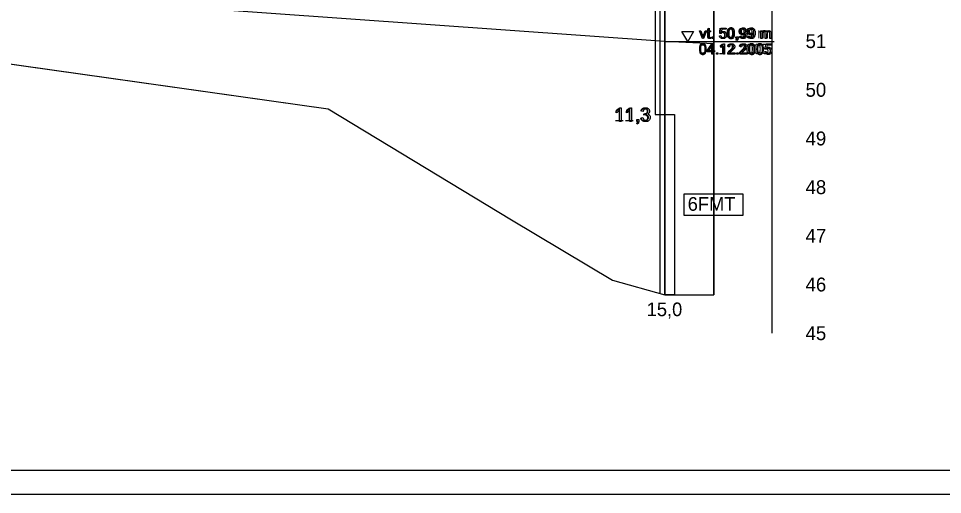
# Model space of a CAD drawing. Extents: x 532503 to 539665, y 6557663 to 6561526.
# Drawn here: x 538450.1 to 538829.3, y 6559459.7 to 6559655.3 of the extents above; entities that cross this region are included whole.
import ezdxf

# ---------------------------------------------------------------- set-up
doc = ezdxf.new("R2010")
doc.units = 0
for name, color, linetype in [('ABIJOONIS', 7, 'Continuous'), ('GEOLPUNKT', 7, 'Continuous'), ('Kaitsevöönd', 7, 'Continuous'), ('mõõtpost parem', 7, 'Continuous'), ('Plokid', 7, 'Continuous'), ('Proovid', 7, 'Continuous'), ('Täide', 7, 'Continuous'), ('Veetase', 7, 'Continuous'), ('VORMISTUS', 7, 'Continuous')]:
    doc.layers.add(name, color=color, linetype=linetype)

msp = doc.modelspace()

# ---------------------------------------------------------------- linework, layer by layer
at = {"layer": 'ABIJOONIS'}
msp.add_lwpolyline([(536964.69, 6560679.71), (539664.69, 6560679.71), (539664.69, 6559459.71), (536964.69, 6559459.71), (536964.69, 6560679.71)], dxfattribs=at)
at = {"layer": 'GEOLPUNKT'}
msp.add_line((538715.29, 6559841.8), (538715.29, 6559541.8), dxfattribs=at)
at = {"layer": 'Kaitsevöönd'}
msp.add_lwpolyline([(538032.86, 6559597), (538052.87, 6559597), (538068.59, 6559599.49), (538083.4, 6559605.12), (538128.18, 6559629.01), (538145.37, 6559636.19), (538169.83, 6559639.6), (538437.59, 6559637.85), (538577.16, 6559618.16), (538652.31, 6559572.51), (538693.85, 6559547.72), (538715.29, 6559541.8), (538735.35, 6559541.8)], dxfattribs=at)
at = {"layer": 'mõõtpost parem'}
msp.add_line((538759.35, 6559526), (538759.35, 6560006), dxfattribs=at)
at = {"layer": 'Plokid'}
msp.add_line((538713.29, 6559663.92), (538713.29, 6559542.36), dxfattribs=at)
at = {"layer": 'Proovid'}
for points in [[(538715.29, 6559741.8), (538711.29, 6559741.8), (538711.29, 6559615.8), (538715.29, 6559615.8)], [(538715.29, 6559615.8), (538719.29, 6559615.8), (538719.29, 6559541.8), (538715.29, 6559541.8)], [(538723.29, 6559583.3), (538747.29, 6559583.3), (538747.29, 6559574.3), (538723.29, 6559574.3)]]:
    msp.add_lwpolyline(points, close=True, dxfattribs=at)
for points in [[(538695.27, 6559616.56), (538695.27, 6559617.22)], [(538697.33, 6559613), (538696.65, 6559613), (538696.65, 6559617.39)], [(538696.89, 6559618.63), (538697.33, 6559618.63), (538697.33, 6559613)], [(538699.62, 6559616.56), (538699.62, 6559617.22)], [(538701.68, 6559613), (538701, 6559613), (538701, 6559617.39)], [(538701.24, 6559618.63), (538701.68, 6559618.63), (538701.68, 6559613)], [(538706.38, 6559617.05), (538705.69, 6559617.18)], [(538706.98, 6559615.66), (538707.06, 6559616.26)], [(538703.82, 6559613), (538703.82, 6559613.79), (538704.6, 6559613.79), (538704.6, 6559613)], [(538704.21, 6559613), (538703.82, 6559613)], [(538705.62, 6559614.49), (538706.31, 6559614.58)], [(538703.96, 6559611.9), (538703.77, 6559612.19)]]:
    msp.add_lwpolyline(points, dxfattribs=at)
for points in [[(538695.27, 6559617.22), (538695.85, 6559617.49), (538696.28, 6559617.88), (538696.71, 6559618.26), (538696.89, 6559618.63)], [(538696.65, 6559617.39), (538696.4, 6559617.15), (538696, 6559616.91), (538695.59, 6559616.67), (538695.27, 6559616.56)], [(538699.62, 6559617.22), (538700.2, 6559617.49), (538700.63, 6559617.88), (538701.06, 6559618.26), (538701.24, 6559618.63)], [(538701, 6559617.39), (538700.75, 6559617.15), (538700.35, 6559616.91), (538699.94, 6559616.67), (538699.62, 6559616.56)], [(538705.69, 6559617.18), (538705.82, 6559617.87), (538706.27, 6559618.25), (538706.71, 6559618.63), (538707.38, 6559618.63), (538707.84, 6559618.63), (538708.22, 6559618.43), (538708.61, 6559618.23), (538708.81, 6559617.89), (538709.02, 6559617.55), (538709.02, 6559617.17), (538709.02, 6559616.81), (538708.82, 6559616.51), (538708.63, 6559616.22), (538708.25, 6559616.04), (538708.74, 6559615.93), (538709.02, 6559615.57), (538709.29, 6559615.2), (538709.29, 6559614.66), (538709.29, 6559613.93), (538708.76, 6559613.42), (538708.22, 6559612.91), (538707.4, 6559612.91), (538706.67, 6559612.91), (538706.18, 6559613.35), (538705.69, 6559613.79), (538705.62, 6559614.49)], [(538707.06, 6559616.26), (538707.12, 6559616.25), (538707.17, 6559616.25), (538707.61, 6559616.25), (538707.96, 6559616.48), (538708.31, 6559616.71), (538708.31, 6559617.19), (538708.31, 6559617.57), (538708.05, 6559617.81), (538707.8, 6559618.06), (538707.39, 6559618.06), (538706.99, 6559618.06), (538706.72, 6559617.81), (538706.46, 6559617.56), (538706.38, 6559617.05)], [(538703.77, 6559612.19), (538703.99, 6559612.29), (538704.09, 6559612.47), (538704.2, 6559612.66), (538704.21, 6559613)], [(538704.6, 6559613), (538704.6, 6559612.57), (538704.45, 6559612.31), (538704.29, 6559612.04), (538703.96, 6559611.9)], [(538706.31, 6559614.58), (538706.43, 6559613.99), (538706.71, 6559613.74), (538707, 6559613.48), (538707.41, 6559613.48), (538707.89, 6559613.48), (538708.23, 6559613.81), (538708.56, 6559614.15), (538708.56, 6559614.65), (538708.56, 6559615.12), (538708.25, 6559615.43), (538707.94, 6559615.74), (538707.46, 6559615.74), (538707.27, 6559615.74), (538706.98, 6559615.66)]]:
    msp.add_open_spline(points, degree=3, dxfattribs=at)
at = {"layer": 'Täide'}
for p, q in [((538437.59, 6559637.85), (538577.16, 6559618.16)), ((538577.16, 6559618.16), (538652.31, 6559572.51)), ((538652.31, 6559572.51), (538693.85, 6559547.72))]:
    msp.add_line(p, q, dxfattribs=at)
for points in [[(538735.35, 6559831.14), (538735.35, 6559636), (538735.35, 6559541.8)], [(538735.35, 6559541.8), (538735.35, 6559636), (538735.35, 6559822.21)], [(538735.35, 6559541.8), (538735.35, 6559636), (538735.35, 6559822.21)], [(538735.35, 6559541.8), (538735.35, 6559636), (538735.35, 6559822.21)], [(538032.86, 6559597), (538052.87, 6559597), (538068.59, 6559599.49), (538083.4, 6559605.12), (538128.18, 6559629.01), (538145.37, 6559636.19), (538169.83, 6559639.6), (538437.59, 6559637.85), (538577.16, 6559618.16), (538652.31, 6559572.51), (538693.85, 6559547.72), (538715.29, 6559541.8), (538735.35, 6559541.8)], [(538032.86, 6559597), (538052.87, 6559597), (538068.59, 6559599.49), (538083.4, 6559605.12), (538128.18, 6559629.01), (538145.37, 6559636.19), (538169.83, 6559639.6), (538437.59, 6559637.85), (538577.16, 6559618.16), (538652.31, 6559572.51), (538693.85, 6559547.72), (538715.29, 6559541.8), (538735.35, 6559541.8)], [(538693.85, 6559547.72), (538715.29, 6559541.8), (538735.35, 6559541.8)]]:
    msp.add_lwpolyline(points, dxfattribs=at)
at = {"layer": 'Veetase'}
msp.add_lwpolyline([(538735.35, 6559644.93), (538715.29, 6559645.8), (538322.81, 6559673.9), (538169.83, 6559675.6), (538052.87, 6559627), (538032.86, 6559622.66)], dxfattribs=at)
at = {"layer": 'VORMISTUS'}
msp.add_line((538715.29, 6559645.8), (538760.16, 6559645.8), dxfattribs=at)
for points in [[(537004.69, 6559469.71), (539654.69, 6559469.71), (539654.69, 6560669.71), (537004.69, 6560669.71)], [(538724.71, 6559649.94), (538727.09, 6559649.94), (538724.71, 6559645.8), (538722.32, 6559649.94)]]:
    msp.add_lwpolyline(points, close=True, dxfattribs=at)
for points in [[(538732.97, 6559648.01), (538732.97, 6559649.82), (538732.58, 6559649.82), (538732.58, 6559650.23), (538732.97, 6559650.23), (538732.97, 6559651), (538733.5, 6559651.32), (538733.5, 6559650.23), (538734.03, 6559650.23), (538734.03, 6559649.82), (538733.5, 6559649.82), (538733.5, 6559647.98)], [(538738.35, 6559649.07), (538737.85, 6559649.14), (538738.27, 6559651.36), (538740.42, 6559651.36), (538740.42, 6559650.85), (538738.7, 6559650.85), (538738.46, 6559649.69)], [(538730.72, 6559647.1), (538729.54, 6559650.23), (538730.1, 6559650.23), (538730.77, 6559648.35)], [(538731.16, 6559648.32), (538731.86, 6559650.23), (538732.4, 6559650.23), (538731.22, 6559647.1), (538730.72, 6559647.1)], [(538734.03, 6559647.57), (538734.11, 6559647.1)], [(538734.7, 6559647.1), (538734.7, 6559647.7), (538735.3, 6559647.7), (538735.3, 6559647.1), (538734.7, 6559647.1)], [(538737.76, 6559648.23), (538738.31, 6559648.27)], [(538744.75, 6559647.1), (538744.75, 6559647.7), (538745.36, 6559647.7), (538745.36, 6559647.1)], [(538745.05, 6559647.1), (538744.75, 6559647.1)], [(538746.22, 6559648.1), (538746.73, 6559648.14)], [(538749.58, 6559648.1), (538750.09, 6559648.14)], [(538754.68, 6559647.1), (538754.68, 6559650.23), (538755.15, 6559650.23), (538755.15, 6559649.79)], [(538755.21, 6559648.72), (538755.21, 6559647.1), (538754.68, 6559647.1)], [(538757.07, 6559648.91), (538757.07, 6559647.1), (538756.54, 6559647.1), (538756.54, 6559649.13)], [(538758.92, 6559649.24), (538758.92, 6559647.1), (538758.39, 6559647.1), (538758.39, 6559649.07)], [(538734.52, 6559640.62), (538734.52, 6559641.65), (538732.65, 6559641.65), (538732.65, 6559642.14), (538734.61, 6559644.94), (538735.05, 6559644.94), (538735.05, 6559642.14), (538735.63, 6559642.14), (538735.63, 6559641.65), (538735.05, 6559641.65), (538735.05, 6559640.62), (538734.52, 6559640.62)], [(538734.52, 6559642.14), (538734.52, 6559644.09), (538733.17, 6559642.14), (538734.52, 6559642.14)], [(538738.26, 6559643.36), (538738.26, 6559643.87)], [(538739.85, 6559640.62), (538739.32, 6559640.62), (538739.32, 6559644)], [(538739.51, 6559644.95), (538739.85, 6559644.95), (538739.85, 6559640.62)], [(538741.78, 6559643.65), (538741.24, 6559643.7)], [(538744.87, 6559646.24), (538744.72, 6559646.47)], [(538746.81, 6559643.65), (538746.27, 6559643.7)], [(538756.9, 6559642.59), (538756.4, 6559642.66), (538756.82, 6559644.88), (538758.96, 6559644.88), (538758.96, 6559644.37), (538757.24, 6559644.37), (538757.01, 6559643.21)], [(538736.47, 6559640.62), (538736.47, 6559641.22), (538737.07, 6559641.22), (538737.07, 6559640.62), (538736.47, 6559640.62)], [(538743.99, 6559641.13), (538743.99, 6559640.62), (538741.14, 6559640.62)], [(538741.88, 6559641.13), (538743.99, 6559641.13)], [(538744.86, 6559640.62), (538744.86, 6559641.22), (538745.46, 6559641.22), (538745.46, 6559640.62), (538744.86, 6559640.62)], [(538749.02, 6559641.13), (538749.02, 6559640.62), (538746.17, 6559640.62)], [(538746.91, 6559641.13), (538749.02, 6559641.13)], [(538756.3, 6559641.75), (538756.86, 6559641.79)]]:
    msp.add_lwpolyline(points, dxfattribs=at)
for points in [[(538741.11, 6559649.23), (538741.11, 6559649.99), (538741.27, 6559650.46), (538741.43, 6559650.93), (538741.74, 6559651.18), (538742.05, 6559651.43), (538742.52, 6559651.43), (538742.87, 6559651.43), (538743.13, 6559651.29), (538743.39, 6559651.15), (538743.56, 6559650.89), (538743.73, 6559650.63), (538743.83, 6559650.25), (538743.93, 6559649.87), (538743.93, 6559649.23), (538743.93, 6559648.47), (538743.77, 6559648), (538743.62, 6559647.53), (538743.31, 6559647.28), (538742.99, 6559647.02), (538742.52, 6559647.02), (538741.9, 6559647.02), (538741.54, 6559647.47), (538741.11, 6559648.01), (538741.11, 6559649.23)], [(538741.66, 6559649.23), (538741.66, 6559648.16), (538741.91, 6559647.81), (538742.16, 6559647.46), (538742.52, 6559647.46), (538742.88, 6559647.46), (538743.13, 6559647.81), (538743.38, 6559648.16), (538743.38, 6559649.23), (538743.38, 6559650.29), (538743.13, 6559650.64), (538742.89, 6559650.99), (538742.51, 6559650.99), (538742.15, 6559650.99), (538741.93, 6559650.69), (538741.66, 6559650.29), (538741.66, 6559649.23)], [(538746.73, 6559648.14), (538746.8, 6559647.78), (538746.98, 6559647.62), (538747.16, 6559647.46), (538747.45, 6559647.46), (538747.69, 6559647.46), (538747.88, 6559647.57), (538748.06, 6559647.68), (538748.18, 6559647.87), (538748.3, 6559648.06), (538748.38, 6559648.38), (538748.46, 6559648.69), (538748.46, 6559649.02), (538748.46, 6559649.06), (538748.45, 6559649.13), (538748.29, 6559648.88), (538748.02, 6559648.72), (538747.74, 6559648.56), (538747.42, 6559648.56), (538746.89, 6559648.56), (538746.52, 6559648.95), (538746.14, 6559649.34), (538746.14, 6559649.97), (538746.14, 6559650.63), (538746.53, 6559651.03), (538746.92, 6559651.43), (538747.5, 6559651.43), (538747.92, 6559651.43), (538748.27, 6559651.21), (538748.62, 6559650.98), (538748.8, 6559650.56), (538748.98, 6559650.14), (538748.98, 6559649.34), (538748.98, 6559648.52), (538748.8, 6559648.03), (538748.62, 6559647.54), (538748.27, 6559647.28), (538747.91, 6559647.02), (538747.44, 6559647.02), (538746.93, 6559647.02), (538746.61, 6559647.31), (538746.29, 6559647.59), (538746.22, 6559648.1)], [(538748.39, 6559650), (538748.39, 6559650.46), (538748.15, 6559650.73), (538747.91, 6559650.99), (538747.57, 6559650.99), (538747.21, 6559650.99), (538746.95, 6559650.71), (538746.69, 6559650.42), (538746.69, 6559649.96), (538746.69, 6559649.54), (538746.94, 6559649.29), (538747.19, 6559649.03), (538747.55, 6559649.03), (538747.92, 6559649.03), (538748.16, 6559649.29), (538748.39, 6559649.54), (538748.39, 6559650)], [(538750.09, 6559648.14), (538750.15, 6559647.78), (538750.34, 6559647.62), (538750.52, 6559647.46), (538750.8, 6559647.46), (538751.05, 6559647.46), (538751.23, 6559647.57), (538751.42, 6559647.68), (538751.53, 6559647.87), (538751.65, 6559648.06), (538751.73, 6559648.38), (538751.81, 6559648.69), (538751.81, 6559649.02), (538751.81, 6559649.06), (538751.81, 6559649.13), (538751.65, 6559648.88), (538751.37, 6559648.72), (538751.1, 6559648.56), (538750.78, 6559648.56), (538750.24, 6559648.56), (538749.87, 6559648.95), (538749.5, 6559649.34), (538749.5, 6559649.97), (538749.5, 6559650.63), (538749.89, 6559651.03), (538750.27, 6559651.43), (538750.86, 6559651.43), (538751.28, 6559651.43), (538751.63, 6559651.21), (538751.98, 6559650.98), (538752.16, 6559650.56), (538752.34, 6559650.14), (538752.34, 6559649.34), (538752.34, 6559648.52), (538752.16, 6559648.03), (538751.98, 6559647.54), (538751.62, 6559647.28), (538751.27, 6559647.02), (538750.79, 6559647.02), (538750.29, 6559647.02), (538749.96, 6559647.31), (538749.64, 6559647.59), (538749.58, 6559648.1)], [(538751.75, 6559650), (538751.75, 6559650.46), (538751.51, 6559650.73), (538751.26, 6559650.99), (538750.92, 6559650.99), (538750.57, 6559650.99), (538750.31, 6559650.71), (538750.05, 6559650.42), (538750.05, 6559649.96), (538750.05, 6559649.54), (538750.29, 6559649.29), (538750.54, 6559649.03), (538750.91, 6559649.03), (538751.27, 6559649.03), (538751.51, 6559649.29), (538751.75, 6559649.54), (538751.75, 6559650)], [(538755.15, 6559649.79), (538755.3, 6559650.02), (538755.54, 6559650.16), (538755.79, 6559650.3), (538756.1, 6559650.3), (538756.45, 6559650.3), (538756.67, 6559650.15), (538756.89, 6559650.01), (538756.99, 6559649.75), (538757.36, 6559650.3), (538757.95, 6559650.3), (538758.42, 6559650.3), (538758.67, 6559650.04), (538758.92, 6559649.78), (538758.92, 6559649.24)], [(538730.77, 6559648.35), (538730.88, 6559648.05), (538730.97, 6559647.72), (538731.04, 6559647.97), (538731.16, 6559648.32)], [(538734.11, 6559647.1), (538733.89, 6559647.05), (538733.71, 6559647.05), (538733.42, 6559647.05), (538733.26, 6559647.14), (538733.1, 6559647.24), (538733.04, 6559647.39), (538732.97, 6559647.53), (538732.97, 6559648.01)], [(538733.5, 6559647.98), (538733.5, 6559647.75), (538733.53, 6559647.69), (538733.56, 6559647.62), (538733.62, 6559647.59), (538733.69, 6559647.55), (538733.8, 6559647.55), (538733.89, 6559647.55), (538734.03, 6559647.57)], [(538738.46, 6559649.69), (538738.85, 6559649.96), (538739.28, 6559649.96), (538739.84, 6559649.96), (538740.23, 6559649.57), (538740.62, 6559649.18), (538740.62, 6559648.56), (538740.62, 6559647.98), (538740.28, 6559647.55), (538739.86, 6559647.02), (538739.15, 6559647.02), (538738.56, 6559647.02), (538738.18, 6559647.35), (538737.81, 6559647.68), (538737.76, 6559648.23)], [(538738.31, 6559648.27), (538738.38, 6559647.87), (538738.6, 6559647.66), (538738.83, 6559647.46), (538739.15, 6559647.46), (538739.53, 6559647.46), (538739.8, 6559647.75), (538740.06, 6559648.04), (538740.06, 6559648.52), (538740.06, 6559648.97), (538739.81, 6559649.23), (538739.55, 6559649.5), (538739.14, 6559649.5), (538738.88, 6559649.5), (538738.67, 6559649.38), (538738.47, 6559649.26), (538738.35, 6559649.07)], [(538744.72, 6559646.47), (538744.89, 6559646.54), (538744.97, 6559646.68), (538745.05, 6559646.83), (538745.05, 6559647.1)], [(538745.36, 6559647.1), (538745.36, 6559646.76), (538745.24, 6559646.56), (538745.12, 6559646.35), (538744.87, 6559646.24)], [(538756.54, 6559649.13), (538756.54, 6559649.48), (538756.41, 6559649.66), (538756.28, 6559649.84), (538755.98, 6559649.84), (538755.76, 6559649.84), (538755.57, 6559649.72), (538755.38, 6559649.6), (538755.29, 6559649.37), (538755.21, 6559649.15), (538755.21, 6559648.72)], [(538758.39, 6559649.07), (538758.39, 6559649.38), (538758.34, 6559649.52), (538758.29, 6559649.66), (538758.15, 6559649.75), (538758.02, 6559649.84), (538757.84, 6559649.84), (538757.5, 6559649.84), (538757.29, 6559649.62), (538757.07, 6559649.4), (538757.07, 6559648.91)], [(538729.47, 6559642.75), (538729.47, 6559643.51), (538729.62, 6559643.98), (538729.78, 6559644.45), (538730.09, 6559644.7), (538730.4, 6559644.95), (538730.87, 6559644.95), (538731.22, 6559644.95), (538731.48, 6559644.81), (538731.75, 6559644.67), (538731.92, 6559644.41), (538732.09, 6559644.15), (538732.18, 6559643.77), (538732.28, 6559643.39), (538732.28, 6559642.75), (538732.28, 6559641.99), (538732.12, 6559641.52), (538731.97, 6559641.05), (538731.66, 6559640.8), (538731.35, 6559640.54), (538730.87, 6559640.54), (538730.25, 6559640.54), (538729.89, 6559640.99), (538729.47, 6559641.53), (538729.47, 6559642.75)], [(538730.01, 6559642.75), (538730.01, 6559641.68), (538730.26, 6559641.33), (538730.51, 6559640.98), (538730.87, 6559640.98), (538731.24, 6559640.98), (538731.49, 6559641.33), (538731.73, 6559641.68), (538731.73, 6559642.75), (538731.73, 6559643.81), (538731.49, 6559644.16), (538731.24, 6559644.51), (538730.87, 6559644.51), (538730.5, 6559644.51), (538730.28, 6559644.21), (538730.01, 6559643.81), (538730.01, 6559642.75)], [(538738.26, 6559643.87), (538738.7, 6559644.08), (538739.03, 6559644.38), (538739.37, 6559644.67), (538739.51, 6559644.95)], [(538739.32, 6559644), (538739.13, 6559643.81), (538738.81, 6559643.63), (538738.5, 6559643.45), (538738.26, 6559643.36)], [(538741.14, 6559640.62), (538741.13, 6559640.81), (538741.2, 6559640.98), (538741.31, 6559641.28), (538741.55, 6559641.56), (538741.79, 6559641.84), (538742.24, 6559642.21), (538742.95, 6559642.79), (538743.19, 6559643.13), (538743.44, 6559643.47), (538743.44, 6559643.77), (538743.44, 6559644.08), (538743.21, 6559644.3), (538742.99, 6559644.51), (538742.63, 6559644.51), (538742.24, 6559644.51), (538742.02, 6559644.28), (538741.79, 6559644.06), (538741.78, 6559643.65)], [(538741.24, 6559643.7), (538741.29, 6559644.31), (538741.66, 6559644.63), (538742.02, 6559644.95), (538742.64, 6559644.95), (538743.26, 6559644.95), (538743.62, 6559644.61), (538743.99, 6559644.26), (538743.99, 6559643.75), (538743.99, 6559643.49), (538743.88, 6559643.24), (538743.77, 6559642.99), (538743.53, 6559642.72), (538743.28, 6559642.44), (538742.71, 6559641.96), (538742.23, 6559641.56), (538742.1, 6559641.41), (538741.96, 6559641.27), (538741.88, 6559641.13)], [(538746.17, 6559640.62), (538746.16, 6559640.81), (538746.23, 6559640.98), (538746.34, 6559641.28), (538746.58, 6559641.56), (538746.82, 6559641.84), (538747.27, 6559642.21), (538747.98, 6559642.79), (538748.22, 6559643.13), (538748.47, 6559643.47), (538748.47, 6559643.77), (538748.47, 6559644.08), (538748.25, 6559644.3), (538748.02, 6559644.51), (538747.66, 6559644.51), (538747.28, 6559644.51), (538747.05, 6559644.28), (538746.82, 6559644.06), (538746.81, 6559643.65)], [(538746.27, 6559643.7), (538746.32, 6559644.31), (538746.69, 6559644.63), (538747.05, 6559644.95), (538747.67, 6559644.95), (538748.29, 6559644.95), (538748.65, 6559644.61), (538749.02, 6559644.26), (538749.02, 6559643.75), (538749.02, 6559643.49), (538748.91, 6559643.24), (538748.81, 6559642.99), (538748.56, 6559642.72), (538748.31, 6559642.44), (538747.74, 6559641.96), (538747.27, 6559641.56), (538747.13, 6559641.41), (538746.99, 6559641.27), (538746.91, 6559641.13)], [(538749.59, 6559642.75), (538749.59, 6559643.51), (538749.75, 6559643.98), (538749.91, 6559644.45), (538750.22, 6559644.7), (538750.53, 6559644.95), (538751, 6559644.95), (538751.35, 6559644.95), (538751.61, 6559644.81), (538751.87, 6559644.67), (538752.04, 6559644.41), (538752.21, 6559644.15), (538752.31, 6559643.77), (538752.41, 6559643.39), (538752.41, 6559642.75), (538752.41, 6559641.99), (538752.25, 6559641.52), (538752.1, 6559641.05), (538751.79, 6559640.8), (538751.47, 6559640.54), (538751, 6559640.54), (538750.38, 6559640.54), (538750.02, 6559640.99), (538749.59, 6559641.53), (538749.59, 6559642.75)], [(538750.14, 6559642.75), (538750.14, 6559641.68), (538750.39, 6559641.33), (538750.64, 6559640.98), (538751, 6559640.98), (538751.37, 6559640.98), (538751.61, 6559641.33), (538751.86, 6559641.68), (538751.86, 6559642.75), (538751.86, 6559643.81), (538751.61, 6559644.16), (538751.37, 6559644.51), (538750.99, 6559644.51), (538750.63, 6559644.51), (538750.41, 6559644.21), (538750.14, 6559643.81), (538750.14, 6559642.75)], [(538752.95, 6559642.75), (538752.95, 6559643.51), (538753.11, 6559643.98), (538753.26, 6559644.45), (538753.57, 6559644.7), (538753.88, 6559644.95), (538754.36, 6559644.95), (538754.7, 6559644.95), (538754.97, 6559644.81), (538755.23, 6559644.67), (538755.4, 6559644.41), (538755.57, 6559644.15), (538755.67, 6559643.77), (538755.76, 6559643.39), (538755.76, 6559642.75), (538755.76, 6559641.99), (538755.61, 6559641.52), (538755.45, 6559641.05), (538755.14, 6559640.8), (538754.83, 6559640.54), (538754.36, 6559640.54), (538753.73, 6559640.54), (538753.38, 6559640.99), (538752.95, 6559641.53), (538752.95, 6559642.75)], [(538753.5, 6559642.75), (538753.5, 6559641.68), (538753.74, 6559641.33), (538753.99, 6559640.98), (538754.36, 6559640.98), (538754.72, 6559640.98), (538754.97, 6559641.33), (538755.22, 6559641.68), (538755.22, 6559642.75), (538755.22, 6559643.81), (538754.97, 6559644.16), (538754.72, 6559644.51), (538754.35, 6559644.51), (538753.99, 6559644.51), (538753.77, 6559644.21), (538753.5, 6559643.81), (538753.5, 6559642.75)], [(538757.01, 6559643.21), (538757.4, 6559643.48), (538757.82, 6559643.48), (538758.39, 6559643.48), (538758.78, 6559643.09), (538759.17, 6559642.7), (538759.17, 6559642.08), (538759.17, 6559641.5), (538758.83, 6559641.07), (538758.41, 6559640.54), (538757.69, 6559640.54), (538757.1, 6559640.54), (538756.73, 6559640.87), (538756.36, 6559641.2), (538756.3, 6559641.75)], [(538756.86, 6559641.79), (538756.92, 6559641.39), (538757.15, 6559641.18), (538757.37, 6559640.98), (538757.69, 6559640.98), (538758.08, 6559640.98), (538758.34, 6559641.27), (538758.61, 6559641.56), (538758.61, 6559642.04), (538758.61, 6559642.49), (538758.35, 6559642.75), (538758.1, 6559643.02), (538757.68, 6559643.02), (538757.43, 6559643.02), (538757.22, 6559642.9), (538757.01, 6559642.78), (538756.9, 6559642.59)]]:
    msp.add_open_spline(points, degree=3, dxfattribs=at)

# ---------------------------------------------------------------- texts
at = {"layer": 'GEOLPUNKT'}
msp.add_text('15,0', height=5.6, dxfattribs=at).set_placement((538707.87, 6559533))
at = {"layer": 'mõõtpost parem'}
for s, p in [('51', (538773.05, 6559643.15)), ('50', (538773.05, 6559623.15)), ('49', (538773.05, 6559603.15)), ('48', (538773.05, 6559583.15)), ('47', (538773.05, 6559563.15)), ('46', (538773.05, 6559543.15)), ('45', (538773.05, 6559523.15))]:
    msp.add_text(s, height=5.7, dxfattribs=at).set_placement(p)
at = {"layer": 'Proovid'}
for s, p in [('11,3', (538694.42, 6559613)), ('6FMT', (538724.69, 6559576.3))]:
    msp.add_text(s, height=5.6, dxfattribs=at).set_placement(p)
at = {"layer": 'VORMISTUS'}
for s, p in [('vt. 50,99 m', (538729.46, 6559647.1)), ('04.12.2005', (538729.21, 6559640.62))]:
    msp.add_text(s, height=4.32, dxfattribs=at).set_placement(p)

doc.saveas('drawing.dxf')
